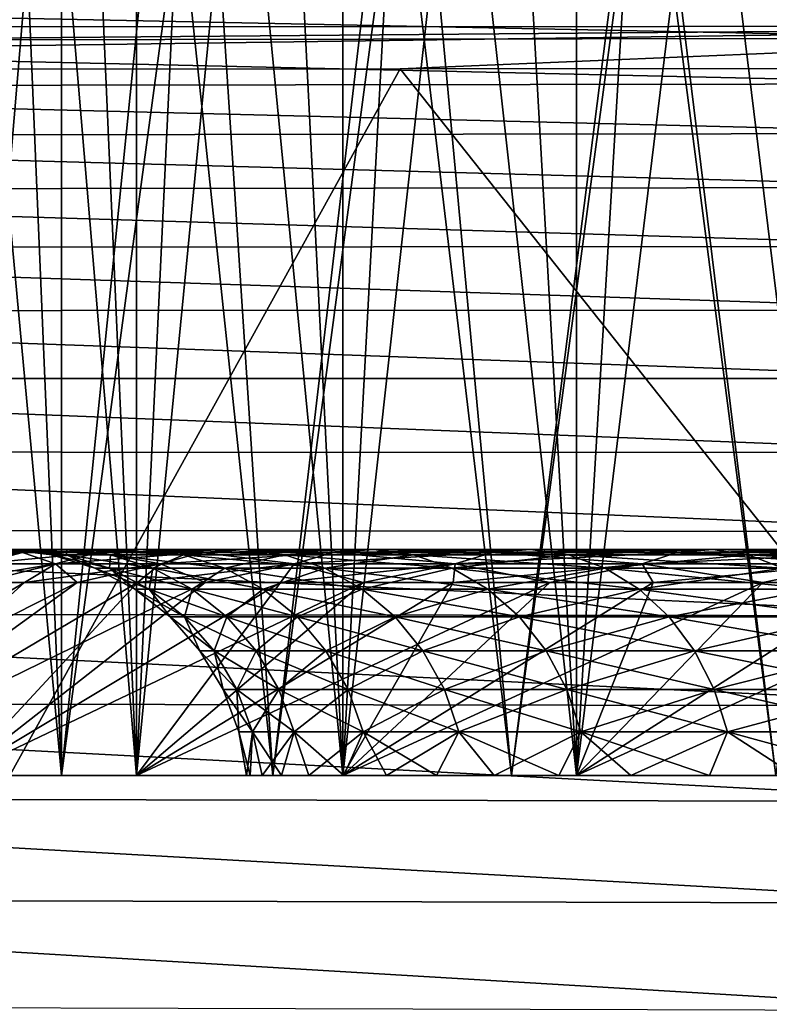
# Model space of a CAD drawing. Header units: metres. Extents: x -104 to 104, y -68 to 90.
# Tile 713 of 744: x 66.6 to 68.73, y 64.44 to 67.23. Entities that reach past the tile are written whole.
import ezdxf

# ---------------------------------------------------------------- set-up
doc = ezdxf.new("R2010")
doc.units = ezdxf.units.M
doc.layers.add('solid_FIT-BATH-153_SW0002', color=7, linetype='CONTINUOUS')

msp = doc.modelspace()

# ---------------------------------------------------------------- linework, layer by layer
at = {"layer": 'solid_FIT-BATH-153_SW0002'}
for points in [[(66.934998, 65.086777, 5.922271), (66.671768, 71.086777, 5.474343), (66.42952, 71.086777, 5.014763)], [(66.42952, 65.086777, 5.014763), (66.934998, 65.086777, 5.922271), (66.42952, 71.086777, 5.014763)], [(66.42952, 65.086777, -5.014763), (66.42952, 71.086777, -5.014763), (66.671768, 71.086777, -5.474343)], [(66.42952, 65.086777, -5.014763), (66.671768, 71.086777, -5.474343), (66.934998, 71.086777, -5.922271)], [(66.934998, 65.086777, -5.922271), (66.42952, 65.086777, -5.014763), (66.934998, 71.086777, -5.922271)], [(66.934998, 65.086777, 5.922271), (66.934998, 71.086777, 5.922271), (66.671768, 71.086777, 5.474343)], [(67.522087, 65.086777, 6.779351), (67.218613, 71.086777, 6.357548), (66.934998, 71.086777, 5.922271)], [(66.934998, 65.086777, 5.922271), (67.522087, 65.086777, 6.779351), (66.934998, 71.086777, 5.922271)], [(66.934998, 65.086777, -5.922271), (66.934998, 71.086777, -5.922271), (67.218613, 71.086777, -6.357548)], [(66.934998, 65.086777, -5.922271), (67.218613, 71.086777, -6.357548), (67.522087, 71.086777, -6.779351)], [(67.522087, 65.086777, -6.779351), (66.934998, 65.086777, -5.922271), (67.522087, 71.086777, -6.779351)], [(67.522087, 65.086777, 6.779351), (67.522087, 71.086777, 6.779351), (67.218613, 71.086777, 6.357548)], [(68.186279, 65.086777, 7.579221), (67.844887, 71.086777, 7.186897), (67.522087, 71.086777, 6.779351)], [(67.522087, 65.086777, 6.779351), (68.186279, 65.086777, 7.579221), (67.522087, 71.086777, 6.779351)], [(67.522087, 65.086777, -6.779351), (67.522087, 71.086777, -6.779351), (67.844887, 71.086777, -7.186897)], [(67.522087, 65.086777, -6.779351), (67.844887, 71.086777, -7.186897), (68.186279, 71.086777, -7.579221)], [(68.186279, 65.086777, -7.579221), (67.522087, 65.086777, -6.779351), (68.186279, 71.086777, -7.579221)], [(68.186279, 65.086777, 7.579221), (68.186279, 71.086777, 7.579221), (67.844887, 71.086777, 7.186897)], [(68.921104, 65.086777, 8.314012), (68.545334, 71.086777, 7.955236), (68.186279, 71.086777, 7.579221)], [(68.186279, 65.086777, 7.579221), (68.921104, 65.086777, 8.314012), (68.186279, 71.086777, 7.579221)], [(68.186279, 65.086777, -7.579221), (68.186279, 71.086777, -7.579221), (68.545334, 71.086777, -7.955236)], [(68.186279, 65.086777, -7.579221), (68.545334, 71.086777, -7.955236), (68.921104, 71.086777, -8.314012)], [(68.921104, 65.086777, -8.314012), (68.186279, 65.086777, -7.579221), (68.921104, 71.086777, -8.314012)], [(68.921104, 65.086777, 8.314012), (68.921104, 71.086777, 8.314012), (68.545334, 71.086777, 7.955236)], [(66.596436, 68.087982, 5.845461), (66.722382, 65.086777, 6.053692), (66.20578, 65.086777, 5.126136)], [(66.596436, 68.087982, 5.845461), (67.126328, 68.088463, 6.662154), (66.722382, 65.086777, 6.053692)], [(67.126328, 68.088463, 6.662154), (67.322975, 65.086777, 6.930521), (66.722382, 65.086777, 6.053692)], [(67.126328, 68.088463, 6.662154), (67.722679, 68.088791, 7.430253), (67.322975, 65.086777, 6.930521)], [(67.722679, 68.088791, 7.430253), (68.001663, 65.086777, 7.747693), (67.322975, 65.086777, 6.930521)], [(67.722679, 68.088791, 7.430253), (68.383858, 68.088989, 8.147285), (68.001663, 65.086777, 7.747693)], [(68.383858, 68.088989, 8.147285), (68.752327, 65.086777, 8.498353), (68.001663, 65.086777, 7.747693)], [(68.383858, 68.088989, 8.147285), (69.1091, 68.089096, 8.81048), (68.752327, 65.086777, 8.498353)], [(66.205772, 65.086777, -5.12612), (66.722366, 65.086777, -6.053678), (66.450699, 68.010201, -5.591196)], [(66.722366, 65.086777, -6.053678), (66.72213, 67.999702, -6.053373), (66.450699, 68.010201, -5.591196)], [(66.722366, 65.086777, -6.053678), (67.014908, 67.988274, -6.502537), (66.72213, 67.999702, -6.053373)], [(66.722366, 65.086777, -6.053678), (67.322968, 65.086777, -6.930509), (67.014908, 67.988274, -6.502537)], [(67.322968, 65.086777, -6.930509), (67.660614, 67.962494, -7.356306), (67.014908, 67.988274, -6.502537)], [(67.322968, 65.086777, -6.930509), (68.001656, 65.086777, -7.747683), (67.660614, 67.962494, -7.356306)], [(68.001656, 65.086777, -7.747683), (68.38295, 67.932976, -8.146379), (67.660614, 67.962494, -7.356306)], [(68.001656, 65.086777, -7.747683), (68.752312, 65.086777, -8.498344), (68.38295, 67.932976, -8.146379)], [(68.752312, 65.086777, -8.498344), (69.175919, 67.900002, -8.866106), (68.38295, 67.932976, -8.146379)], [(55.780907, 67.209641, 16.22076), (70.565071, 67.216179, 16.268023), (70.578262, 67.334785, 16.247992)], [(55.780907, 67.209641, 16.22076), (70.578262, 67.334785, 16.247992), (55.809227, 67.327728, 16.206133)], [(69.388641, 67.298874, -14.580002), (69.388641, 67.181396, -15.115736), (64.050644, 67.289566, -15.003867)], [(69.388641, 67.181396, -15.115736), (64.050644, 67.17289, -15.533733), (64.050644, 67.289566, -15.003867)], [(70.565071, 67.216179, 16.268023), (55.7542, 67.092094, 16.221796), (61.761665, 67.093124, 16.239931)], [(55.780907, 67.209641, 16.22076), (55.7542, 67.092094, 16.221796), (70.565071, 67.216179, 16.268023)], [(70.565071, 67.216179, 16.268023), (61.761665, 67.093124, 16.239931), (67.684891, 67.094528, 16.261604)], [(70.565071, 67.216179, 16.268023), (67.684891, 67.094528, 16.261604), (70.567719, 67.095253, 16.273623)], [(69.388641, 67.181396, -15.115736), (69.388641, 67.052383, -15.619614), (64.050644, 67.17289, -15.533733)], [(69.388641, 67.052383, -15.619614), (64.050644, 67.044838, -16.031111), (64.050644, 67.17289, -15.533733)], [(67.684891, 67.094528, 16.261604), (61.761665, 67.093124, 16.239931), (64.557594, 61.437737, 16.283026)], [(67.684891, 67.094528, 16.261604), (64.557594, 61.437737, 16.283026), (72.177422, 61.430561, 16.3223)], [(70.567719, 67.095253, 16.273623), (67.684891, 67.094528, 16.261604), (72.177422, 61.430561, 16.3223)], [(69.388641, 67.052383, -15.619614), (69.388641, 66.911247, -16.092634), (64.050644, 67.044838, -16.031111)], [(69.388641, 66.911247, -16.092634), (64.050644, 66.904846, -16.497089), (64.050644, 67.044838, -16.031111)], [(69.388641, 66.911247, -16.092634), (69.388641, 66.757423, -16.535797), (64.050644, 66.904846, -16.497089)], [(69.388641, 66.757423, -16.535797), (64.050644, 66.752357, -16.932755), (64.050644, 66.904846, -16.497089)], [(69.388641, 66.757423, -16.535797), (69.388641, 66.590355, -16.950106), (64.050644, 66.752357, -16.932755)], [(69.388641, 66.590355, -16.950106), (64.050644, 66.586807, -17.339203), (64.050644, 66.752357, -16.932755)], [(69.388641, 66.590355, -16.950106), (69.388641, 66.409592, -17.336592), (64.050644, 66.586807, -17.339203)], [(69.388641, 66.409592, -17.336592), (64.050644, 66.40773, -17.717529), (64.050644, 66.586807, -17.339203)], [(69.388641, 66.409592, -17.336592), (69.388641, 66.214684, -17.696297), (64.050644, 66.40773, -17.717529)], [(69.388641, 66.214684, -17.696297), (64.050644, 66.214668, -18.068842), (64.050644, 66.40773, -17.717529)], [(69.388641, 66.214684, -17.696297), (69.388641, 66.005219, -18.030258), (64.050644, 66.214668, -18.068842)], [(69.388641, 66.005219, -18.030258), (64.050644, 66.007164, -18.394241), (64.050644, 66.214668, -18.068842)], [(69.388641, 65.780762, -18.33952), (64.050644, 65.784767, -18.694832), (64.050644, 66.007164, -18.394241)], [(69.388641, 66.005219, -18.030258), (69.388641, 65.780762, -18.33952), (64.050644, 66.007164, -18.394241)], [(69.388641, 65.540871, -18.625118), (64.050644, 65.54702, -18.971716), (64.050644, 65.784767, -18.694832)], [(69.388641, 65.780762, -18.33952), (69.388641, 65.540871, -18.625118), (64.050644, 65.784767, -18.694832)], [(66.359535, 65.688805, 0.939652), (66.483032, 65.72036, 0.928209), (66.611404, 65.72036, 1.848499)], [(66.489494, 65.688805, 1.871288), (66.359535, 65.688805, 0.939652), (66.611404, 65.72036, 1.848499)], [(66.440117, 65.72036), (66.56781, 65.728813), (66.610176, 65.728813, 0.916427)], [(66.483032, 65.72036, 0.928209), (66.440117, 65.72036), (66.610176, 65.728813, 0.916427)], [(66.483032, 65.72036, -0.928209), (66.610176, 65.728813, -0.916427), (66.56781, 65.728813)], [(66.483032, 65.72036, 0.928209), (66.610176, 65.728813, 0.916427), (66.736923, 65.728813, 1.825035)], [(66.611404, 65.72036, 1.848499), (66.483032, 65.72036, 0.928209), (66.736923, 65.728813, 1.825035)], [(66.483032, 65.72036, -0.928209), (66.611404, 65.72036, -1.848499), (66.610176, 65.728813, -0.916427)], [(66.489494, 65.688805, -1.871288), (66.611404, 65.72036, -1.848499), (66.483032, 65.72036, -0.928209)], [(66.489494, 65.688805, 1.871288), (66.611404, 65.72036, 1.848499), (66.824142, 65.72036, 2.753018)], [(66.704857, 65.688805, 2.786958), (66.489494, 65.688805, 1.871288), (66.824142, 65.72036, 2.753018)], [(66.489494, 65.688805, -1.871288), (66.704857, 65.688805, -2.786958), (66.611404, 65.72036, -1.848499)], [(66.56781, 65.728813), (66.694908, 65.713875), (66.73674, 65.713875, 0.9047)], [(66.610176, 65.728813, -0.916427), (66.694908, 65.713875), (66.56781, 65.728813)], [(66.610176, 65.728813, 0.916427), (66.56781, 65.728813), (66.73674, 65.713875, 0.9047)], [(66.610176, 65.728813, -0.916427), (66.73674, 65.713875, -0.9047), (66.694908, 65.713875)], [(66.610176, 65.728813, 0.916427), (66.73674, 65.713875, 0.9047), (66.861862, 65.713875, 1.801681)], [(66.736923, 65.728813, 1.825035), (66.610176, 65.728813, 0.916427), (66.861862, 65.713875, 1.801681)], [(66.610176, 65.728813, -0.916427), (66.736923, 65.728813, -1.825035), (66.73674, 65.713875, -0.9047)], [(66.611404, 65.72036, -1.848499), (66.736923, 65.728813, -1.825035), (66.610176, 65.728813, -0.916427)], [(66.611404, 65.72036, 1.848499), (66.736923, 65.728813, 1.825035), (66.946968, 65.728813, 2.718073)], [(66.824142, 65.72036, 2.753018), (66.611404, 65.72036, 1.848499), (66.946968, 65.728813, 2.718073)], [(66.611404, 65.72036, -1.848499), (66.824142, 65.72036, -2.753018), (66.736923, 65.728813, -1.825035)], [(66.704857, 65.688805, -2.786958), (66.824142, 65.72036, -2.753018), (66.611404, 65.72036, -1.848499)], [(66.694908, 65.713875), (66.817169, 65.676048), (66.858475, 65.676048, 0.893419)], [(66.73674, 65.713875, -0.9047), (66.817169, 65.676048), (66.694908, 65.713875)], [(66.73674, 65.713875, 0.9047), (66.694908, 65.713875), (66.858475, 65.676048, 0.893419)], [(66.704857, 65.688805, 2.786958), (66.824142, 65.72036, 2.753018), (67.119438, 65.72036, 3.634049)], [(67.003792, 65.688805, 3.678851), (66.704857, 65.688805, 2.786958), (67.119438, 65.72036, 3.634049)], [(66.704857, 65.688805, -2.786958), (67.003792, 65.688805, -3.678851), (66.824142, 65.72036, -2.753018)], [(66.736923, 65.728813, -1.825035), (66.861862, 65.713875, -1.801681), (66.73674, 65.713875, -0.9047)], [(66.73674, 65.713875, -0.9047), (66.858475, 65.676048, -0.893419), (66.817169, 65.676048)], [(66.73674, 65.713875, 0.9047), (66.858475, 65.676048, 0.893419), (66.982033, 65.676048, 1.779216)], [(66.861862, 65.713875, 1.801681), (66.73674, 65.713875, 0.9047), (66.982033, 65.676048, 1.779216)], [(66.73674, 65.713875, -0.9047), (66.861862, 65.713875, -1.801681), (66.858475, 65.676048, -0.893419)], [(66.736923, 65.728813, 1.825035), (66.861862, 65.713875, 1.801681), (67.069214, 65.713875, 2.68329)], [(66.946968, 65.728813, 2.718073), (66.736923, 65.728813, 1.825035), (67.069214, 65.713875, 2.68329)], [(66.736923, 65.728813, -1.825035), (66.946968, 65.728813, -2.718073), (66.861862, 65.713875, -1.801681)], [(66.824142, 65.72036, -2.753018), (66.946968, 65.728813, -2.718073), (66.736923, 65.728813, -1.825035)], [(66.824142, 65.72036, 2.753018), (66.946968, 65.728813, 2.718073), (67.23851, 65.728813, 3.587921)], [(67.119438, 65.72036, 3.634049), (66.824142, 65.72036, 2.753018), (67.23851, 65.728813, 3.587921)], [(66.824142, 65.72036, -2.753018), (67.119438, 65.72036, -3.634049), (66.946968, 65.728813, -2.718073)], [(67.003792, 65.688805, -3.678851), (67.119438, 65.72036, -3.634049), (66.824142, 65.72036, -2.753018)], [(66.861862, 65.713875, -1.801681), (66.982033, 65.676048, -1.779216), (66.858475, 65.676048, -0.893419)], [(66.946968, 65.728813, -2.718073), (67.069214, 65.713875, -2.68329), (66.861862, 65.713875, -1.801681)], [(66.861862, 65.713875, 1.801681), (66.982033, 65.676048, 1.779216), (67.186798, 65.676048, 2.649833)], [(67.069214, 65.713875, 2.68329), (66.861862, 65.713875, 1.801681), (67.186798, 65.676048, 2.649833)], [(66.861862, 65.713875, -1.801681), (67.069214, 65.713875, -2.68329), (66.982033, 65.676048, -1.779216)], [(66.946968, 65.728813, 2.718073), (67.069214, 65.713875, 2.68329), (67.357025, 65.713875, 3.542007)], [(67.23851, 65.728813, 3.587921), (66.946968, 65.728813, 2.718073), (67.357025, 65.713875, 3.542007)], [(66.946968, 65.728813, -2.718073), (67.23851, 65.728813, -3.587921), (67.069214, 65.713875, -2.68329)], [(67.119438, 65.72036, -3.634049), (67.23851, 65.728813, -3.587921), (66.946968, 65.728813, -2.718073)], [(67.069214, 65.713875, -2.68329), (67.186798, 65.676048, -2.649833), (66.982033, 65.676048, -1.779216)], [(67.003792, 65.688805, 3.678851), (67.119438, 65.72036, 3.634049), (67.494759, 65.72036, 4.484076)], [(67.383743, 65.688805, 4.539358), (67.003792, 65.688805, 3.678851), (67.494759, 65.72036, 4.484076)], [(67.003792, 65.688805, -3.678851), (67.383743, 65.688805, -4.539358), (67.119438, 65.72036, -3.634049)], [(67.23851, 65.728813, -3.587921), (67.357025, 65.713875, -3.542007), (67.069214, 65.713875, -2.68329)], [(67.069214, 65.713875, 2.68329), (67.186798, 65.676048, 2.649833), (67.471024, 65.676048, 3.497843)], [(67.357025, 65.713875, 3.542007), (67.069214, 65.713875, 2.68329), (67.471024, 65.676048, 3.497843)], [(67.069214, 65.713875, -2.68329), (67.357025, 65.713875, -3.542007), (67.186798, 65.676048, -2.649833)], [(67.119438, 65.72036, 3.634049), (67.23851, 65.728813, 3.587921), (67.60907, 65.728813, 4.427158)], [(67.494759, 65.72036, 4.484076), (67.119438, 65.72036, 3.634049), (67.60907, 65.728813, 4.427158)], [(67.119438, 65.72036, -3.634049), (67.494759, 65.72036, -4.484076), (67.23851, 65.728813, -3.587921)], [(67.383743, 65.688805, -4.539358), (67.494759, 65.72036, -4.484076), (67.119438, 65.72036, -3.634049)], [(67.357025, 65.713875, -3.542007), (67.471024, 65.676048, -3.497843), (67.186798, 65.676048, -2.649833)], [(67.23851, 65.728813, 3.587921), (67.357025, 65.713875, 3.542007), (67.722839, 65.713875, 4.370505)], [(67.60907, 65.728813, 4.427158), (67.23851, 65.728813, 3.587921), (67.722839, 65.713875, 4.370505)], [(67.23851, 65.728813, -3.587921), (67.60907, 65.728813, -4.427158), (67.357025, 65.713875, -3.542007)], [(67.494759, 65.72036, -4.484076), (67.60907, 65.728813, -4.427158), (67.23851, 65.728813, -3.587921)], [(67.60907, 65.728813, -4.427158), (67.722839, 65.713875, -4.370505), (67.357025, 65.713875, -3.542007)], [(67.357025, 65.713875, 3.542007), (67.471024, 65.676048, 3.497843), (67.832283, 65.676048, 4.31601)], [(67.722839, 65.713875, 4.370505), (67.357025, 65.713875, 3.542007), (67.832283, 65.676048, 4.31601)], [(67.357025, 65.713875, -3.542007), (67.722839, 65.713875, -4.370505), (67.471024, 65.676048, -3.497843)], [(67.383743, 65.688805, 4.539358), (67.494759, 65.72036, 4.484076), (67.946915, 65.72036, 5.295847)], [(67.841469, 65.688805, 5.361136), (67.383743, 65.688805, 4.539358), (67.946915, 65.72036, 5.295847)], [(67.383743, 65.688805, -4.539358), (67.841469, 65.688805, -5.361136), (67.494759, 65.72036, -4.484076)], [(67.722839, 65.713875, -4.370505), (67.832283, 65.676048, -4.31601), (67.471024, 65.676048, -3.497843)], [(67.494759, 65.72036, 4.484076), (67.60907, 65.728813, 4.427158), (68.055481, 65.728813, 5.228624)], [(67.946915, 65.72036, 5.295847), (67.494759, 65.72036, 4.484076), (68.055481, 65.728813, 5.228624)], [(67.494759, 65.72036, -4.484076), (67.946915, 65.72036, -5.295847), (67.60907, 65.728813, -4.427158)], [(67.841469, 65.688805, -5.361136), (67.946915, 65.72036, -5.295847), (67.494759, 65.72036, -4.484076)], [(67.60907, 65.728813, 4.427158), (67.722839, 65.713875, 4.370505), (68.163544, 65.713875, 5.161715)], [(68.055481, 65.728813, 5.228624), (67.60907, 65.728813, 4.427158), (68.163544, 65.713875, 5.161715)], [(67.60907, 65.728813, -4.427158), (68.055481, 65.728813, -5.228624), (67.722839, 65.713875, -4.370505)], [(67.946915, 65.72036, -5.295847), (68.055481, 65.728813, -5.228624), (67.60907, 65.728813, -4.427158)], [(68.055481, 65.728813, -5.228624), (68.163544, 65.713875, -5.161715), (67.722839, 65.713875, -4.370505)], [(67.722839, 65.713875, 4.370505), (67.832283, 65.676048, 4.31601), (68.267487, 65.676048, 5.097355)], [(68.163544, 65.713875, 5.161715), (67.722839, 65.713875, 4.370505), (68.267487, 65.676048, 5.097355)], [(67.722839, 65.713875, -4.370505), (68.163544, 65.713875, -5.161715), (67.832283, 65.676048, -4.31601)], [(68.163544, 65.713875, -5.161715), (68.267487, 65.676048, -5.097355), (67.832283, 65.676048, -4.31601)], [(67.841469, 65.688805, 5.361136), (67.946915, 65.72036, 5.295847), (68.472038, 65.72036, 6.062435)], [(68.37307, 65.688805, 6.137175), (67.841469, 65.688805, 5.361136), (68.472038, 65.72036, 6.062435)], [(67.841469, 65.688805, -5.361136), (68.37307, 65.688805, -6.137175), (67.946915, 65.72036, -5.295847)], [(67.946915, 65.72036, 5.295847), (68.055481, 65.728813, 5.228624), (68.573944, 65.728813, 5.985482)], [(68.472038, 65.72036, 6.062435), (67.946915, 65.72036, 5.295847), (68.573944, 65.728813, 5.985482)], [(67.946915, 65.72036, -5.295847), (68.472038, 65.72036, -6.062435), (68.055481, 65.728813, -5.228624)], [(68.37307, 65.688805, -6.137175), (68.472038, 65.72036, -6.062435), (67.946915, 65.72036, -5.295847)], [(68.055481, 65.728813, 5.228624), (68.163544, 65.713875, 5.161715), (68.675369, 65.713875, 5.908887)], [(68.573944, 65.728813, 5.985482), (68.055481, 65.728813, 5.228624), (68.675369, 65.713875, 5.908887)], [(68.055481, 65.728813, -5.228624), (68.573944, 65.728813, -5.985482), (68.163544, 65.713875, -5.161715)], [(68.472038, 65.72036, -6.062435), (68.573944, 65.728813, -5.985482), (68.055481, 65.728813, -5.228624)], [(68.573944, 65.728813, -5.985482), (68.675369, 65.713875, -5.908887), (68.163544, 65.713875, -5.161715)], [(68.163544, 65.713875, 5.161715), (68.267487, 65.676048, 5.097355), (68.772934, 65.676048, 5.835211)], [(68.675369, 65.713875, 5.908887), (68.163544, 65.713875, 5.161715), (68.772934, 65.676048, 5.835211)], [(68.163544, 65.713875, -5.161715), (68.675369, 65.713875, -5.908887), (68.267487, 65.676048, -5.097355)], [(68.675369, 65.713875, -5.908887), (68.772934, 65.676048, -5.835211), (68.267487, 65.676048, -5.097355)], [(68.37307, 65.688805, 6.137175), (68.472038, 65.72036, 6.062435), (69.065659, 65.72036, 6.7773)], [(68.973999, 65.688805, 6.860854), (68.37307, 65.688805, 6.137175), (69.065659, 65.72036, 6.7773)], [(68.37307, 65.688805, -6.137175), (68.973999, 65.688805, -6.860854), (68.472038, 65.72036, -6.062435)], [(68.472038, 65.72036, 6.062435), (68.573944, 65.728813, 5.985482), (69.160027, 65.728813, 6.691273)], [(69.065659, 65.72036, 6.7773), (68.472038, 65.72036, 6.062435), (69.160027, 65.728813, 6.691273)], [(68.472038, 65.72036, -6.062435), (69.065659, 65.72036, -6.7773), (68.573944, 65.728813, -5.985482)], [(68.973999, 65.688805, -6.860854), (69.065659, 65.72036, -6.7773), (68.472038, 65.72036, -6.062435)], [(68.573944, 65.728813, 5.985482), (68.675369, 65.713875, 5.908887), (69.253952, 65.713875, 6.605647)], [(69.160027, 65.728813, 6.691273), (68.573944, 65.728813, 5.985482), (69.253952, 65.713875, 6.605647)], [(68.573944, 65.728813, -5.985482), (69.160027, 65.728813, -6.691273), (68.675369, 65.713875, -5.908887)], [(69.065659, 65.72036, -6.7773), (69.160027, 65.728813, -6.691273), (68.573944, 65.728813, -5.985482)], [(69.160027, 65.728813, -6.691273), (69.253952, 65.713875, -6.605647), (68.675369, 65.713875, -5.908887)], [(68.675369, 65.713875, 5.908887), (68.772934, 65.676048, 5.835211), (69.344299, 65.676048, 6.523283)], [(69.253952, 65.713875, 6.605647), (68.675369, 65.713875, 5.908887), (69.344299, 65.676048, 6.523283)], [(68.675369, 65.713875, -5.908887), (69.253952, 65.713875, -6.605647), (68.772934, 65.676048, -5.835211)], [(66.704857, 65.688805, 2.786958), (66.490334, 65.635262, 2.428294), (66.386131, 65.635262, 1.94927)], [(66.704857, 65.688805, 2.786958), (66.386131, 65.635262, 1.94927), (66.489494, 65.688805, 1.871288)], [(66.49041, 65.635262, -2.428604), (66.704857, 65.688805, -2.786958), (66.489494, 65.688805, -1.871288)], [(66.704857, 65.688805, 2.786958), (66.617218, 65.635262, 2.901819), (66.490334, 65.635262, 2.428294)], [(66.49041, 65.635262, -2.428604), (66.617294, 65.635262, -2.902098), (66.704857, 65.688805, -2.786958)], [(67.003792, 65.688805, 3.678851), (66.766479, 65.635262, 3.368769), (66.617218, 65.635262, 2.901819)], [(67.003792, 65.688805, 3.678851), (66.617218, 65.635262, 2.901819), (66.704857, 65.688805, 2.786958)], [(66.617294, 65.635262, -2.902098), (66.766579, 65.635262, -3.369048), (66.704857, 65.688805, -2.786958)], [(66.766579, 65.635262, -3.369048), (67.003792, 65.688805, -3.678851), (66.704857, 65.688805, -2.786958)], [(67.003792, 65.688805, 3.678851), (66.937798, 65.635262, 3.828089), (66.766479, 65.635262, 3.368769)], [(66.766579, 65.635262, -3.369048), (66.937912, 65.635262, -3.828374), (67.003792, 65.688805, -3.678851)], [(67.383743, 65.688805, 4.539358), (67.130775, 65.635262, 4.278737), (66.937798, 65.635262, 3.828089)], [(67.383743, 65.688805, 4.539358), (66.937798, 65.635262, 3.828089), (67.003792, 65.688805, 3.678851)], [(66.937912, 65.635262, -3.828374), (67.130905, 65.635262, -4.27902), (67.003792, 65.688805, -3.678851)], [(67.130905, 65.635262, -4.27902), (67.383743, 65.688805, -4.539358), (67.003792, 65.688805, -3.678851)], [(67.383743, 65.688805, 4.539358), (67.344971, 65.635262, 4.719692), (67.130775, 65.635262, 4.278737)], [(67.130905, 65.635262, -4.27902), (67.345116, 65.635262, -4.719968), (67.383743, 65.688805, -4.539358)], [(67.841469, 65.688805, 5.361136), (67.57991, 65.635262, 5.149955), (67.344971, 65.635262, 4.719692)], [(67.841469, 65.688805, 5.361136), (67.344971, 65.635262, 4.719692), (67.383743, 65.688805, 4.539358)], [(67.345116, 65.635262, -4.719968), (67.58007, 65.635262, -5.150222), (67.383743, 65.688805, -4.539358)], [(67.58007, 65.635262, -5.150222), (67.841469, 65.688805, -5.361136), (67.383743, 65.688805, -4.539358)], [(67.841469, 65.688805, 5.361136), (67.83506, 65.635262, 5.568553), (67.57991, 65.635262, 5.149955)], [(67.58007, 65.635262, -5.150222), (67.835228, 65.635262, -5.568812), (67.841469, 65.688805, -5.361136)], [(68.37307, 65.688805, 6.137175), (68.109833, 65.635262, 5.974537), (67.83506, 65.635262, 5.568553)], [(68.37307, 65.688805, 6.137175), (67.83506, 65.635262, 5.568553), (67.841469, 65.688805, 5.361136)], [(67.835228, 65.635262, -5.568812), (68.110008, 65.635262, -5.974788), (67.841469, 65.688805, -5.361136)], [(68.110008, 65.635262, -5.974788), (68.37307, 65.688805, -6.137175), (67.841469, 65.688805, -5.361136)], [(68.37307, 65.688805, 6.137175), (68.40361, 65.635262, 6.366986), (68.109833, 65.635262, 5.974537)], [(68.110008, 65.635262, -5.974788), (68.403801, 65.635262, -6.367229), (68.37307, 65.688805, -6.137175)], [(68.973999, 65.688805, 6.860854), (68.40361, 65.635262, 6.366986), (68.37307, 65.688805, 6.137175)], [(68.715935, 65.635262, -6.745246), (68.973999, 65.688805, -6.860854), (68.37307, 65.688805, -6.137175)], [(68.403801, 65.635262, -6.367229), (68.715935, 65.635262, -6.745246), (68.37307, 65.688805, -6.137175)], [(68.973999, 65.688805, 6.860854), (68.715736, 65.635262, 6.745013), (68.40361, 65.635262, 6.366986)], [(68.973999, 65.688805, 6.860854), (69.045486, 65.635262, 7.10776), (68.715736, 65.635262, 6.745013)], [(68.715935, 65.635262, -6.745246), (69.0457, 65.635262, -7.107983), (68.973999, 65.688805, -6.860854)], [(66.817169, 65.676048), (66.930496, 65.6166), (66.971313, 65.6166, 0.882963)], [(66.858475, 65.676048, -0.893419), (66.930496, 65.6166), (66.817169, 65.676048)], [(66.858475, 65.676048, 0.893419), (66.817169, 65.676048), (66.971313, 65.6166, 0.882963)], [(66.858475, 65.676048, -0.893419), (66.971313, 65.6166, -0.882963), (66.930496, 65.6166)], [(66.858475, 65.676048, 0.893419), (66.971313, 65.6166, 0.882963), (67.09343, 65.6166, 1.758392)], [(66.982033, 65.676048, 1.779216), (66.858475, 65.676048, 0.893419), (67.09343, 65.6166, 1.758392)], [(66.858475, 65.676048, -0.893419), (66.982033, 65.676048, -1.779216), (66.971313, 65.6166, -0.882963)], [(66.982033, 65.676048, -1.779216), (67.09343, 65.6166, -1.758392), (66.971313, 65.6166, -0.882963)], [(66.982033, 65.676048, 1.779216), (67.09343, 65.6166, 1.758392), (67.295799, 65.6166, 2.61882)], [(67.186798, 65.676048, 2.649833), (66.982033, 65.676048, 1.779216), (67.295799, 65.6166, 2.61882)], [(66.982033, 65.676048, -1.779216), (67.186798, 65.676048, -2.649833), (67.09343, 65.6166, -1.758392)], [(67.186798, 65.676048, -2.649833), (67.295799, 65.6166, -2.61882), (67.09343, 65.6166, -1.758392)], [(67.186798, 65.676048, 2.649833), (67.295799, 65.6166, 2.61882), (67.576698, 65.6166, 3.456905)], [(67.471024, 65.676048, 3.497843), (67.186798, 65.676048, 2.649833), (67.576698, 65.6166, 3.456905)], [(67.186798, 65.676048, -2.649833), (67.471024, 65.676048, -3.497843), (67.295799, 65.6166, -2.61882)], [(67.471024, 65.676048, -3.497843), (67.576698, 65.6166, -3.456905), (67.295799, 65.6166, -2.61882)], [(67.471024, 65.676048, 3.497843), (67.576698, 65.6166, 3.456905), (67.933731, 65.6166, 4.265497)], [(67.832283, 65.676048, 4.31601), (67.471024, 65.676048, 3.497843), (67.933731, 65.6166, 4.265497)], [(67.471024, 65.676048, -3.497843), (67.832283, 65.676048, -4.31601), (67.576698, 65.6166, -3.456905)], [(67.832283, 65.676048, -4.31601), (67.933731, 65.6166, -4.265497), (67.576698, 65.6166, -3.456905)], [(67.832283, 65.676048, 4.31601), (67.933731, 65.6166, 4.265497), (68.363838, 65.6166, 5.037696)], [(68.267487, 65.676048, 5.097355), (67.832283, 65.676048, 4.31601), (68.363838, 65.6166, 5.037696)], [(67.832283, 65.676048, -4.31601), (68.267487, 65.676048, -5.097355), (67.933731, 65.6166, -4.265497)], [(68.267487, 65.676048, -5.097355), (68.363838, 65.6166, -5.037696), (67.933731, 65.6166, -4.265497)], [(68.267487, 65.676048, 5.097355), (68.363838, 65.6166, 5.037696), (68.863365, 65.6166, 5.766917)], [(68.772934, 65.676048, 5.835211), (68.267487, 65.676048, 5.097355), (68.863365, 65.6166, 5.766917)], [(68.267487, 65.676048, -5.097355), (68.772934, 65.676048, -5.835211), (68.363838, 65.6166, -5.037696)], [(68.772934, 65.676048, -5.835211), (68.863365, 65.6166, -5.766917), (68.363838, 65.6166, -5.037696)], [(66.617294, 65.635262, -2.902098), (65.679359, 65.086777, -3.078351), (66.009781, 65.086777, -4.064219)], [(66.49041, 65.635262, -2.428604), (65.679359, 65.086777, -3.078351), (66.617294, 65.635262, -2.902098)], [(66.766479, 65.635262, 3.368769), (66.009781, 65.086777, 4.064219), (65.679359, 65.086777, 3.078351)], [(66.617218, 65.635262, 2.901819), (66.766479, 65.635262, 3.368769), (65.679359, 65.086777, 3.078351)], [(66.490334, 65.635262, 2.428294), (66.617218, 65.635262, 2.901819), (65.679359, 65.086777, 3.078351)], [(66.937912, 65.635262, -3.828374), (66.009781, 65.086777, -4.064219), (66.42952, 65.086777, -5.014763)], [(66.766579, 65.635262, -3.369048), (66.009781, 65.086777, -4.064219), (66.937912, 65.635262, -3.828374)], [(66.617294, 65.635262, -2.902098), (66.009781, 65.086777, -4.064219), (66.766579, 65.635262, -3.369048)], [(67.130775, 65.635262, 4.278737), (66.42952, 65.086777, 5.014763), (66.009781, 65.086777, 4.064219)], [(66.937798, 65.635262, 3.828089), (67.130775, 65.635262, 4.278737), (66.009781, 65.086777, 4.064219)], [(66.766479, 65.635262, 3.368769), (66.937798, 65.635262, 3.828089), (66.009781, 65.086777, 4.064219)], [(67.345116, 65.635262, -4.719968), (66.42952, 65.086777, -5.014763), (66.934998, 65.086777, -5.922271)], [(67.130905, 65.635262, -4.27902), (66.42952, 65.086777, -5.014763), (67.345116, 65.635262, -4.719968)], [(66.937912, 65.635262, -3.828374), (66.42952, 65.086777, -5.014763), (67.130905, 65.635262, -4.27902)], [(67.57991, 65.635262, 5.149955), (66.934998, 65.086777, 5.922271), (66.42952, 65.086777, 5.014763)], [(67.344971, 65.635262, 4.719692), (67.57991, 65.635262, 5.149955), (66.42952, 65.086777, 5.014763)], [(67.130775, 65.635262, 4.278737), (67.344971, 65.635262, 4.719692), (66.42952, 65.086777, 5.014763)], [(67.835228, 65.635262, -5.568812), (66.934998, 65.086777, -5.922271), (67.522087, 65.086777, -6.779351)], [(67.58007, 65.635262, -5.150222), (66.934998, 65.086777, -5.922271), (67.835228, 65.635262, -5.568812)], [(67.345116, 65.635262, -4.719968), (66.934998, 65.086777, -5.922271), (67.58007, 65.635262, -5.150222)], [(68.109833, 65.635262, 5.974537), (67.522087, 65.086777, 6.779351), (66.934998, 65.086777, 5.922271)], [(67.83506, 65.635262, 5.568553), (68.109833, 65.635262, 5.974537), (66.934998, 65.086777, 5.922271)], [(67.57991, 65.635262, 5.149955), (67.83506, 65.635262, 5.568553), (66.934998, 65.086777, 5.922271)], [(68.403801, 65.635262, -6.367229), (67.522087, 65.086777, -6.779351), (68.186279, 65.086777, -7.579221)], [(68.110008, 65.635262, -5.974788), (67.522087, 65.086777, -6.779351), (68.403801, 65.635262, -6.367229)], [(67.835228, 65.635262, -5.568812), (67.522087, 65.086777, -6.779351), (68.110008, 65.635262, -5.974788)], [(68.715736, 65.635262, 6.745013), (68.186279, 65.086777, 7.579221), (67.522087, 65.086777, 6.779351)], [(68.40361, 65.635262, 6.366986), (68.715736, 65.635262, 6.745013), (67.522087, 65.086777, 6.779351)], [(68.109833, 65.635262, 5.974537), (68.40361, 65.635262, 6.366986), (67.522087, 65.086777, 6.779351)], [(69.0457, 65.635262, -7.107983), (68.186279, 65.086777, -7.579221), (68.921104, 65.086777, -8.314012)], [(68.715935, 65.635262, -6.745246), (68.186279, 65.086777, -7.579221), (69.0457, 65.635262, -7.107983)], [(68.403801, 65.635262, -6.367229), (68.186279, 65.086777, -7.579221), (68.715935, 65.635262, -6.745246)], [(69.392128, 65.635262, 7.454406), (68.921104, 65.086777, 8.314012), (68.186279, 65.086777, 7.579221)], [(69.045486, 65.635262, 7.10776), (69.392128, 65.635262, 7.454406), (68.186279, 65.086777, 7.579221)], [(68.715736, 65.635262, 6.745013), (69.045486, 65.635262, 7.10776), (68.186279, 65.086777, 7.579221)], [(66.930496, 65.6166), (67.031105, 65.537514), (67.071495, 65.537514, 0.87368)], [(66.971313, 65.6166, -0.882963), (67.031105, 65.537514), (66.930496, 65.6166)], [(66.971313, 65.6166, 0.882963), (66.930496, 65.6166), (67.071495, 65.537514, 0.87368)], [(66.971313, 65.6166, -0.882963), (67.071495, 65.537514, -0.87368), (67.031105, 65.537514)], [(66.971313, 65.6166, 0.882963), (67.071495, 65.537514, 0.87368), (67.192329, 65.537514, 1.739905)], [(67.09343, 65.6166, 1.758392), (66.971313, 65.6166, 0.882963), (67.192329, 65.537514, 1.739905)], [(66.971313, 65.6166, -0.882963), (67.09343, 65.6166, -1.758392), (67.071495, 65.537514, -0.87368)], [(67.09343, 65.6166, -1.758392), (67.192329, 65.537514, -1.739905), (67.071495, 65.537514, -0.87368)], [(67.09343, 65.6166, 1.758392), (67.192329, 65.537514, 1.739905), (67.39257, 65.537514, 2.591287)], [(67.295799, 65.6166, 2.61882), (67.09343, 65.6166, 1.758392), (67.39257, 65.537514, 2.591287)], [(67.09343, 65.6166, -1.758392), (67.295799, 65.6166, -2.61882), (67.192329, 65.537514, -1.739905)], [(67.295799, 65.6166, -2.61882), (67.39257, 65.537514, -2.591287), (67.192329, 65.537514, -1.739905)], [(67.295799, 65.6166, 2.61882), (67.39257, 65.537514, 2.591287), (67.670517, 65.537514, 3.420561)], [(67.576698, 65.6166, 3.456905), (67.295799, 65.6166, 2.61882), (67.670517, 65.537514, 3.420561)], [(67.295799, 65.6166, -2.61882), (67.576698, 65.6166, -3.456905), (67.39257, 65.537514, -2.591287)], [(67.576698, 65.6166, -3.456905), (67.670517, 65.537514, -3.420561), (67.39257, 65.537514, -2.591287)], [(67.576698, 65.6166, 3.456905), (67.670517, 65.537514, 3.420561), (68.023788, 65.537514, 4.220651)], [(67.933731, 65.6166, 4.265497), (67.576698, 65.6166, 3.456905), (68.023788, 65.537514, 4.220651)], [(67.576698, 65.6166, -3.456905), (67.933731, 65.6166, -4.265497), (67.670517, 65.537514, -3.420561)], [(67.933731, 65.6166, -4.265497), (68.023788, 65.537514, -4.220651), (67.670517, 65.537514, -3.420561)], [(67.933731, 65.6166, 4.265497), (68.023788, 65.537514, 4.220651), (68.449379, 65.537514, 4.984733)], [(68.363838, 65.6166, 5.037696), (67.933731, 65.6166, 4.265497), (68.449379, 65.537514, 4.984733)], [(67.933731, 65.6166, -4.265497), (68.363838, 65.6166, -5.037696), (68.023788, 65.537514, -4.220651)], [(68.363838, 65.6166, -5.037696), (68.449379, 65.537514, -4.984733), (68.023788, 65.537514, -4.220651)], [(68.363838, 65.6166, 5.037696), (68.449379, 65.537514, 4.984733), (68.943657, 65.537514, 5.706286)], [(68.863365, 65.6166, 5.766917), (68.363838, 65.6166, 5.037696), (68.943657, 65.537514, 5.706286)], [(68.363838, 65.6166, -5.037696), (68.863365, 65.6166, -5.766917), (68.449379, 65.537514, -4.984733)], [(68.863365, 65.6166, -5.766917), (68.943657, 65.537514, -5.706286), (68.449379, 65.537514, -4.984733)], [(69.388641, 65.285133, -18.888096), (64.050644, 65.293465, -19.225996), (64.050644, 65.54702, -18.971716)], [(69.388641, 65.540871, -18.625118), (69.388641, 65.285133, -18.888096), (64.050644, 65.54702, -18.971716)], [(67.031105, 65.537514), (67.115631, 65.441429), (67.155663, 65.441429, 0.86588)], [(67.071495, 65.537514, -0.87368), (67.115631, 65.441429), (67.031105, 65.537514)], [(67.071495, 65.537514, 0.87368), (67.031105, 65.537514), (67.155663, 65.441429, 0.86588)], [(67.071495, 65.537514, -0.87368), (67.155663, 65.441429, -0.86588), (67.115631, 65.441429)], [(67.071495, 65.537514, 0.87368), (67.155663, 65.441429, 0.86588), (67.275421, 65.441429, 1.724373)], [(67.192329, 65.537514, 1.739905), (67.071495, 65.537514, 0.87368), (67.275421, 65.441429, 1.724373)], [(67.071495, 65.537514, -0.87368), (67.192329, 65.537514, -1.739905), (67.155663, 65.441429, -0.86588)], [(67.192329, 65.537514, -1.739905), (67.275421, 65.441429, -1.724373), (67.155663, 65.441429, -0.86588)], [(67.192329, 65.537514, 1.739905), (67.275421, 65.441429, 1.724373), (67.473877, 65.441429, 2.568154)], [(67.39257, 65.537514, 2.591287), (67.192329, 65.537514, 1.739905), (67.473877, 65.441429, 2.568154)], [(67.192329, 65.537514, -1.739905), (67.39257, 65.537514, -2.591287), (67.275421, 65.441429, -1.724373)], [(67.39257, 65.537514, -2.591287), (67.473877, 65.441429, -2.568154), (67.275421, 65.441429, -1.724373)], [(67.39257, 65.537514, 2.591287), (67.473877, 65.441429, 2.568154), (67.749336, 65.441429, 3.390025)], [(67.670517, 65.537514, 3.420561), (67.39257, 65.537514, 2.591287), (67.749336, 65.441429, 3.390025)], [(67.39257, 65.537514, -2.591287), (67.670517, 65.537514, -3.420561), (67.473877, 65.441429, -2.568154)], [(67.670517, 65.537514, -3.420561), (67.749336, 65.441429, -3.390025), (67.473877, 65.441429, -2.568154)], [(67.670517, 65.537514, 3.420561), (67.749336, 65.441429, 3.390025), (68.099457, 65.441429, 4.182973)], [(68.023788, 65.537514, 4.220651), (67.670517, 65.537514, 3.420561), (68.099457, 65.441429, 4.182973)], [(67.670517, 65.537514, -3.420561), (68.023788, 65.537514, -4.220651), (67.749336, 65.441429, -3.390025)], [(68.023788, 65.537514, -4.220651), (68.099457, 65.441429, -4.182973), (67.749336, 65.441429, -3.390025)], [(68.023788, 65.537514, 4.220651), (68.099457, 65.441429, 4.182973), (68.521248, 65.441429, 4.940234)], [(68.449379, 65.537514, 4.984733), (68.023788, 65.537514, 4.220651), (68.521248, 65.441429, 4.940234)], [(68.023788, 65.537514, -4.220651), (68.449379, 65.537514, -4.984733), (68.099457, 65.441429, -4.182973)], [(68.449379, 65.537514, -4.984733), (68.521248, 65.441429, -4.940234), (68.099457, 65.441429, -4.182973)], [(68.449379, 65.537514, 4.984733), (68.521248, 65.441429, 4.940234), (69.011108, 65.441429, 5.655346)], [(68.943657, 65.537514, 5.706286), (68.449379, 65.537514, 4.984733), (69.011108, 65.441429, 5.655346)], [(68.449379, 65.537514, -4.984733), (68.943657, 65.537514, -5.706286), (68.521248, 65.441429, -4.940234)], [(68.943657, 65.537514, -5.706286), (69.011108, 65.441429, -5.655346), (68.521248, 65.441429, -4.940234)], [(67.115631, 65.441429), (67.181252, 65.331558), (67.221008, 65.331558, 0.859825)], [(67.155663, 65.441429, -0.86588), (67.181252, 65.331558), (67.115631, 65.441429)], [(67.155663, 65.441429, 0.86588), (67.115631, 65.441429), (67.221008, 65.331558, 0.859825)], [(67.155663, 65.441429, -0.86588), (67.221008, 65.331558, -0.859825), (67.181252, 65.331558)], [(67.155663, 65.441429, 0.86588), (67.221008, 65.331558, 0.859825), (67.339928, 65.331558, 1.712315)], [(67.275421, 65.441429, 1.724373), (67.155663, 65.441429, 0.86588), (67.339928, 65.331558, 1.712315)], [(67.155663, 65.441429, -0.86588), (67.275421, 65.441429, -1.724373), (67.221008, 65.331558, -0.859825)], [(67.275421, 65.441429, -1.724373), (67.339928, 65.331558, -1.712315), (67.221008, 65.331558, -0.859825)], [(67.275421, 65.441429, 1.724373), (67.339928, 65.331558, 1.712315), (67.536995, 65.331558, 2.550195)], [(67.473877, 65.441429, 2.568154), (67.275421, 65.441429, 1.724373), (67.536995, 65.331558, 2.550195)], [(67.275421, 65.441429, -1.724373), (67.473877, 65.441429, -2.568154), (67.339928, 65.331558, -1.712315)], [(67.473877, 65.441429, -2.568154), (67.536995, 65.331558, -2.550195), (67.339928, 65.331558, -1.712315)], [(67.473877, 65.441429, 2.568154), (67.536995, 65.331558, 2.550195), (67.810532, 65.331558, 3.366319)], [(67.749336, 65.441429, 3.390025), (67.473877, 65.441429, 2.568154), (67.810532, 65.331558, 3.366319)], [(67.473877, 65.441429, -2.568154), (67.749336, 65.441429, -3.390025), (67.536995, 65.331558, -2.550195)], [(67.749336, 65.441429, -3.390025), (67.810532, 65.331558, -3.366319), (67.536995, 65.331558, -2.550195)], [(67.749336, 65.441429, 3.390025), (67.810532, 65.331558, 3.366319), (68.158203, 65.331558, 4.153722)], [(68.099457, 65.441429, 4.182973), (67.749336, 65.441429, 3.390025), (68.158203, 65.331558, 4.153722)], [(67.749336, 65.441429, -3.390025), (68.099457, 65.441429, -4.182973), (67.810532, 65.331558, -3.366319)], [(68.099457, 65.441429, -4.182973), (68.158203, 65.331558, -4.153722), (67.810532, 65.331558, -3.366319)], [(68.099457, 65.441429, 4.182973), (68.158203, 65.331558, 4.153722), (68.577042, 65.331558, 4.905687)], [(68.521248, 65.441429, 4.940234), (68.099457, 65.441429, 4.182973), (68.577042, 65.331558, 4.905687)], [(68.099457, 65.441429, -4.182973), (68.521248, 65.441429, -4.940234), (68.158203, 65.331558, -4.153722)], [(68.521248, 65.441429, -4.940234), (68.577042, 65.331558, -4.905687), (68.158203, 65.331558, -4.153722)], [(68.521248, 65.441429, 4.940234), (68.577042, 65.331558, 4.905687), (69.063484, 65.331558, 5.615798)], [(69.011108, 65.441429, 5.655346), (68.521248, 65.441429, 4.940234), (69.063484, 65.331558, 5.615798)], [(68.521248, 65.441429, -4.940234), (69.011108, 65.441429, -5.655346), (68.577042, 65.331558, -4.905687)], [(69.011108, 65.441429, -5.655346), (69.063484, 65.331558, -5.615798), (68.577042, 65.331558, -4.905687)], [(67.181252, 65.331558), (67.225784, 65.211578), (67.265343, 65.211578, 0.855717)], [(67.221008, 65.331558, -0.859825), (67.225784, 65.211578), (67.181252, 65.331558)], [(67.221008, 65.331558, 0.859825), (67.181252, 65.331558), (67.265343, 65.211578, 0.855717)], [(67.221008, 65.331558, -0.859825), (67.265343, 65.211578, -0.855717), (67.225784, 65.211578)], [(67.221008, 65.331558, 0.859825), (67.265343, 65.211578, 0.855717), (67.38369, 65.211578, 1.704133)], [(67.339928, 65.331558, 1.712315), (67.221008, 65.331558, 0.859825), (67.38369, 65.211578, 1.704133)], [(67.221008, 65.331558, -0.859825), (67.339928, 65.331558, -1.712315), (67.265343, 65.211578, -0.855717)], [(67.339928, 65.331558, -1.712315), (67.38369, 65.211578, -1.704133), (67.265343, 65.211578, -0.855717)], [(67.339928, 65.331558, 1.712315), (67.38369, 65.211578, 1.704133), (67.579819, 65.211578, 2.538011)], [(67.536995, 65.331558, 2.550195), (67.339928, 65.331558, 1.712315), (67.579819, 65.211578, 2.538011)], [(67.339928, 65.331558, -1.712315), (67.536995, 65.331558, -2.550195), (67.38369, 65.211578, -1.704133)], [(67.536995, 65.331558, -2.550195), (67.579819, 65.211578, -2.538011), (67.38369, 65.211578, -1.704133)], [(67.536995, 65.331558, 2.550195), (67.579819, 65.211578, 2.538011), (67.852051, 65.211578, 3.350235)], [(67.810532, 65.331558, 3.366319), (67.536995, 65.331558, 2.550195), (67.852051, 65.211578, 3.350235)], [(67.536995, 65.331558, -2.550195), (67.810532, 65.331558, -3.366319), (67.579819, 65.211578, -2.538011)], [(67.810532, 65.331558, -3.366319), (67.852051, 65.211578, -3.350235), (67.579819, 65.211578, -2.538011)], [(67.810532, 65.331558, 3.366319), (67.852051, 65.211578, 3.350235), (68.198059, 65.211578, 4.133875)], [(68.158203, 65.331558, 4.153722), (67.810532, 65.331558, 3.366319), (68.198059, 65.211578, 4.133875)], [(67.810532, 65.331558, -3.366319), (68.158203, 65.331558, -4.153722), (67.852051, 65.211578, -3.350235)], [(68.158203, 65.331558, -4.153722), (68.198059, 65.211578, -4.133875), (67.852051, 65.211578, -3.350235)], [(68.158203, 65.331558, 4.153722), (68.198059, 65.211578, 4.133875), (68.614899, 65.211578, 4.882247)], [(68.577042, 65.331558, 4.905687), (68.158203, 65.331558, 4.153722), (68.614899, 65.211578, 4.882247)], [(68.158203, 65.331558, -4.153722), (68.577042, 65.331558, -4.905687), (68.198059, 65.211578, -4.133875)], [(68.577042, 65.331558, -4.905687), (68.614899, 65.211578, -4.882247), (68.198059, 65.211578, -4.133875)], [(68.577042, 65.331558, 4.905687), (68.614899, 65.211578, 4.882247), (69.099014, 65.211578, 5.588966)], [(69.063484, 65.331558, 5.615798), (68.577042, 65.331558, 4.905687), (69.099014, 65.211578, 5.588966)], [(68.577042, 65.331558, -4.905687), (69.063484, 65.331558, -5.615798), (68.614899, 65.211578, -4.882247)], [(69.063484, 65.331558, -5.615798), (69.099014, 65.211578, -5.588966), (68.614899, 65.211578, -4.882247)], [(69.388641, 65.013115, -19.129492), (64.050644, 65.023651, -19.458778), (64.050644, 65.293465, -19.225996)], [(69.388641, 65.285133, -18.888096), (69.388641, 65.013115, -19.129492), (64.050644, 65.293465, -19.225996)], [(67.225784, 65.211578), (67.247612, 65.086777), (67.258926, 65.086777, 0.455466)], [(67.265343, 65.211578, -0.855717), (67.247612, 65.086777), (67.225784, 65.211578)], [(67.265343, 65.211578, 0.855717), (67.225784, 65.211578), (67.258926, 65.086777, 0.455466)], [(67.265343, 65.211578, -0.855717), (67.258926, 65.086777, -0.455466), (67.247612, 65.086777)], [(67.265343, 65.211578, 0.855717), (67.258926, 65.086777, 0.455466), (67.292297, 65.086777, 0.907901)], [(67.265343, 65.211578, -0.855717), (67.292297, 65.086777, -0.907901), (67.258926, 65.086777, -0.455466)], [(67.265343, 65.211578, 0.855717), (67.292297, 65.086777, 0.907901), (67.347733, 65.086777, 1.35737)], [(67.38369, 65.211578, 1.704133), (67.265343, 65.211578, 0.855717), (67.347733, 65.086777, 1.35737)], [(67.265343, 65.211578, -0.855717), (67.38369, 65.211578, -1.704133), (67.292297, 65.086777, -0.907901)], [(67.38369, 65.211578, -1.704133), (67.347733, 65.086777, -1.35737), (67.292297, 65.086777, -0.907901)], [(67.38369, 65.211578, 1.704133), (67.347733, 65.086777, 1.35737), (67.425446, 65.086777, 1.804918)], [(67.38369, 65.211578, -1.704133), (67.425446, 65.086777, -1.804918), (67.347733, 65.086777, -1.35737)], [(67.38369, 65.211578, 1.704133), (67.425446, 65.086777, 1.804918), (67.525017, 65.086777, 2.248505)], [(67.579819, 65.211578, 2.538011), (67.38369, 65.211578, 1.704133), (67.525017, 65.086777, 2.248505)], [(67.38369, 65.211578, -1.704133), (67.579819, 65.211578, -2.538011), (67.425446, 65.086777, -1.804918)], [(67.579819, 65.211578, -2.538011), (67.525017, 65.086777, -2.248505), (67.425446, 65.086777, -1.804918)], [(67.579819, 65.211578, 2.538011), (67.525017, 65.086777, 2.248505), (67.645935, 65.086777, 2.685478)], [(67.579819, 65.211578, -2.538011), (67.645935, 65.086777, -2.685478), (67.525017, 65.086777, -2.248505)], [(67.579819, 65.211578, 2.538011), (67.645935, 65.086777, 2.685478), (67.788551, 65.086777, 3.117038)], [(67.852051, 65.211578, 3.350235), (67.579819, 65.211578, 2.538011), (67.788551, 65.086777, 3.117038)], [(67.579819, 65.211578, -2.538011), (67.852051, 65.211578, -3.350235), (67.645935, 65.086777, -2.685478)], [(67.852051, 65.211578, -3.350235), (67.788551, 65.086777, -3.117038), (67.645935, 65.086777, -2.685478)], [(67.852051, 65.211578, 3.350235), (67.788551, 65.086777, 3.117038), (67.952049, 65.086777, 3.541027)], [(67.852051, 65.211578, -3.350235), (67.952049, 65.086777, -3.541027), (67.788551, 65.086777, -3.117038)], [(67.852051, 65.211578, 3.350235), (67.952049, 65.086777, 3.541027), (68.135818, 65.086777, 3.955549)], [(68.198059, 65.211578, 4.133875), (67.852051, 65.211578, 3.350235), (68.135818, 65.086777, 3.955549)], [(67.852051, 65.211578, -3.350235), (68.198059, 65.211578, -4.133875), (67.952049, 65.086777, -3.541027)], [(68.198059, 65.211578, -4.133875), (68.135818, 65.086777, -3.955549), (67.952049, 65.086777, -3.541027)], [(68.198059, 65.211578, 4.133875), (68.135818, 65.086777, 3.955549), (68.340271, 65.086777, 4.361668)], [(68.198059, 65.211578, -4.133875), (68.340271, 65.086777, -4.361668), (68.135818, 65.086777, -3.955549)], [(68.198059, 65.211578, 4.133875), (68.340271, 65.086777, 4.361668), (68.564049, 65.086777, 4.756812)], [(68.614899, 65.211578, 4.882247), (68.198059, 65.211578, 4.133875), (68.564049, 65.086777, 4.756812)], [(68.198059, 65.211578, -4.133875), (68.614899, 65.211578, -4.882247), (68.340271, 65.086777, -4.361668)], [(68.614899, 65.211578, -4.882247), (68.564049, 65.086777, -4.756812), (68.340271, 65.086777, -4.361668)], [(68.614899, 65.211578, 4.882247), (68.564049, 65.086777, 4.756812), (68.806793, 65.086777, 5.140055)], [(68.614899, 65.211578, -4.882247), (68.806793, 65.086777, -5.140055), (68.564049, 65.086777, -4.756812)], [(68.614899, 65.211578, 4.882247), (68.806793, 65.086777, 5.140055), (69.068642, 65.086777, 5.511844)], [(69.099014, 65.211578, 5.588966), (68.614899, 65.211578, 4.882247), (69.068642, 65.086777, 5.511844)], [(68.614899, 65.211578, -4.882247), (69.099014, 65.211578, -5.588966), (68.806793, 65.086777, -5.140055)], [(67.247612, 65.086777), (65, 65.086777), (65.049202, 65.086777, 1.062306)], [(67.292297, 65.086777, -0.907901), (65.049202, 65.086777, -1.0623), (65, 65.086777)], [(67.258926, 65.086777, -0.455466), (65, 65.086777), (67.247612, 65.086777)], [(67.258926, 65.086777, -0.455466), (67.292297, 65.086777, -0.907901), (65, 65.086777)], [(67.347733, 65.086777, 1.35737), (65.049202, 65.086777, 1.062306), (65.195869, 65.086777, 2.113047)], [(67.258926, 65.086777, 0.455466), (67.247612, 65.086777), (65.049202, 65.086777, 1.062306)], [(67.292297, 65.086777, 0.907901), (67.258926, 65.086777, 0.455466), (65.049202, 65.086777, 1.062306)], [(67.347733, 65.086777, 1.35737), (67.292297, 65.086777, 0.907901), (65.049202, 65.086777, 1.062306)], [(67.425446, 65.086777, -1.804918), (65.195869, 65.086777, -2.113037), (65.049202, 65.086777, -1.0623)], [(67.347733, 65.086777, -1.35737), (67.425446, 65.086777, -1.804918), (65.049202, 65.086777, -1.0623)], [(67.292297, 65.086777, -0.907901), (67.347733, 65.086777, -1.35737), (65.049202, 65.086777, -1.0623)], [(67.525017, 65.086777, 2.248505), (65.195869, 65.086777, 2.113047), (65.438965, 65.086777, 3.146936)], [(67.425446, 65.086777, 1.804918), (67.347733, 65.086777, 1.35737), (65.195869, 65.086777, 2.113047)], [(67.525017, 65.086777, 2.248505), (67.425446, 65.086777, 1.804918), (65.195869, 65.086777, 2.113047)], [(67.788551, 65.086777, -3.117038), (65.438965, 65.086777, -3.146923), (65.195869, 65.086777, -2.113037)], [(67.645935, 65.086777, -2.685478), (67.788551, 65.086777, -3.117038), (65.195869, 65.086777, -2.113037)], [(67.525017, 65.086777, -2.248505), (67.645935, 65.086777, -2.685478), (65.195869, 65.086777, -2.113037)], [(67.425446, 65.086777, -1.804918), (67.525017, 65.086777, -2.248505), (65.195869, 65.086777, -2.113037)], [(67.952049, 65.086777, 3.541027), (65.438965, 65.086777, 3.146936), (65.776794, 65.086777, 4.154789)], [(67.645935, 65.086777, 2.685478), (67.525017, 65.086777, 2.248505), (65.438965, 65.086777, 3.146936)], [(67.788551, 65.086777, 3.117038), (67.645935, 65.086777, 2.685478), (65.438965, 65.086777, 3.146936)], [(67.952049, 65.086777, 3.541027), (67.788551, 65.086777, 3.117038), (65.438965, 65.086777, 3.146936)], [(68.135818, 65.086777, -3.955549), (65.776787, 65.086777, -4.154774), (65.438965, 65.086777, -3.146923)], [(67.952049, 65.086777, -3.541027), (68.135818, 65.086777, -3.955549), (65.438965, 65.086777, -3.146923)], [(67.788551, 65.086777, -3.117038), (67.952049, 65.086777, -3.541027), (65.438965, 65.086777, -3.146923)], [(68.564049, 65.086777, -4.756812), (66.205772, 65.086777, -5.12612), (65.776787, 65.086777, -4.154774)], [(68.340271, 65.086777, -4.361668), (68.564049, 65.086777, -4.756812), (65.776787, 65.086777, -4.154774)], [(68.135818, 65.086777, -3.955549), (68.340271, 65.086777, -4.361668), (65.776787, 65.086777, -4.154774)], [(68.340271, 65.086777, 4.361668), (65.776794, 65.086777, 4.154789), (66.20578, 65.086777, 5.126136)], [(68.135818, 65.086777, 3.955549), (67.952049, 65.086777, 3.541027), (65.776794, 65.086777, 4.154789)], [(68.340271, 65.086777, 4.361668), (68.135818, 65.086777, 3.955549), (65.776794, 65.086777, 4.154789)], [(69.34774, 65.086777, -5.869564), (66.722366, 65.086777, -6.053678), (66.205772, 65.086777, -5.12612)], [(69.068642, 65.086777, -5.511844), (69.34774, 65.086777, -5.869564), (66.205772, 65.086777, -5.12612)], [(68.806793, 65.086777, -5.140055), (69.068642, 65.086777, -5.511844), (66.205772, 65.086777, -5.12612)], [(68.564049, 65.086777, -4.756812), (68.806793, 65.086777, -5.140055), (66.205772, 65.086777, -5.12612)], [(68.806793, 65.086777, 5.140055), (66.20578, 65.086777, 5.126136), (66.722382, 65.086777, 6.053692)], [(68.564049, 65.086777, 4.756812), (68.340271, 65.086777, 4.361668), (66.20578, 65.086777, 5.126136)], [(68.806793, 65.086777, 5.140055), (68.564049, 65.086777, 4.756812), (66.20578, 65.086777, 5.126136)], [(70.286263, 65.086777, -6.855356), (67.322968, 65.086777, -6.930509), (66.722366, 65.086777, -6.053678)], [(69.957863, 65.086777, -6.542655), (70.286263, 65.086777, -6.855356), (66.722366, 65.086777, -6.053678)], [(69.644348, 65.086777, -6.213324), (69.957863, 65.086777, -6.542655), (66.722366, 65.086777, -6.053678)], [(69.34774, 65.086777, -5.869564), (69.644348, 65.086777, -6.213324), (66.722366, 65.086777, -6.053678)], [(69.644348, 65.086777, 6.213324), (66.722382, 65.086777, 6.053692), (67.322975, 65.086777, 6.930521)], [(69.068642, 65.086777, 5.511844), (68.806793, 65.086777, 5.140055), (66.722382, 65.086777, 6.053692)], [(69.34774, 65.086777, 5.869564), (69.068642, 65.086777, 5.511844), (66.722382, 65.086777, 6.053692)], [(69.644348, 65.086777, 6.213324), (69.34774, 65.086777, 5.869564), (66.722382, 65.086777, 6.053692)], [(71.359352, 65.086777, -7.692846), (68.001656, 65.086777, -7.747683), (67.322968, 65.086777, -6.930509)], [(70.98867, 65.086777, -7.431785), (71.359352, 65.086777, -7.692846), (67.322968, 65.086777, -6.930509)], [(70.630348, 65.086777, -7.152094), (70.98867, 65.086777, -7.431785), (67.322968, 65.086777, -6.930509)], [(70.286263, 65.086777, -6.855356), (70.630348, 65.086777, -7.152094), (67.322968, 65.086777, -6.930509)], [(70.630348, 65.086777, 7.152094), (67.322975, 65.086777, 6.930521), (68.001663, 65.086777, 7.747693)], [(69.957863, 65.086777, 6.542655), (69.644348, 65.086777, 6.213324), (67.322975, 65.086777, 6.930521)], [(70.286263, 65.086777, 6.855356), (69.957863, 65.086777, 6.542655), (67.322975, 65.086777, 6.930521)], [(70.630348, 65.086777, 7.152094), (70.286263, 65.086777, 6.855356), (67.322975, 65.086777, 6.930521)], [(72.543793, 65.086777, -8.363862), (68.752312, 65.086777, -8.498344), (68.001656, 65.086777, -7.747683)], [(72.138702, 65.086777, -8.159995), (72.543793, 65.086777, -8.363862), (68.001656, 65.086777, -7.747683)], [(71.743439, 65.086777, -7.936019), (72.138702, 65.086777, -8.159995), (68.001656, 65.086777, -7.747683)], [(71.359352, 65.086777, -7.692846), (71.743439, 65.086777, -7.936019), (68.001656, 65.086777, -7.747683)], [(71.743439, 65.086777, 7.936019), (68.001663, 65.086777, 7.747693), (68.752327, 65.086777, 8.498353)], [(70.98867, 65.086777, 7.431785), (70.630348, 65.086777, 7.152094), (68.001663, 65.086777, 7.747693)], [(71.359352, 65.086777, 7.692846), (70.98867, 65.086777, 7.431785), (68.001663, 65.086777, 7.747693)], [(71.743439, 65.086777, 7.936019), (71.359352, 65.086777, 7.692846), (68.001663, 65.086777, 7.747693)], [(69.388641, 64.72438, -19.350344), (64.050644, 64.737129, -19.67116), (64.050644, 65.023651, -19.458778)], [(69.388641, 65.013115, -19.129492), (69.388641, 64.72438, -19.350344), (64.050644, 65.023651, -19.458778)], [(69.388641, 64.418671, -19.551666), (64.050644, 64.433601, -19.864193), (64.050644, 64.737129, -19.67116)], [(69.388641, 64.72438, -19.350344), (69.388641, 64.418671, -19.551666), (64.050644, 64.737129, -19.67116)]]:
    msp.add_3dface(points, dxfattribs=at)

doc.saveas('drawing.dxf')
